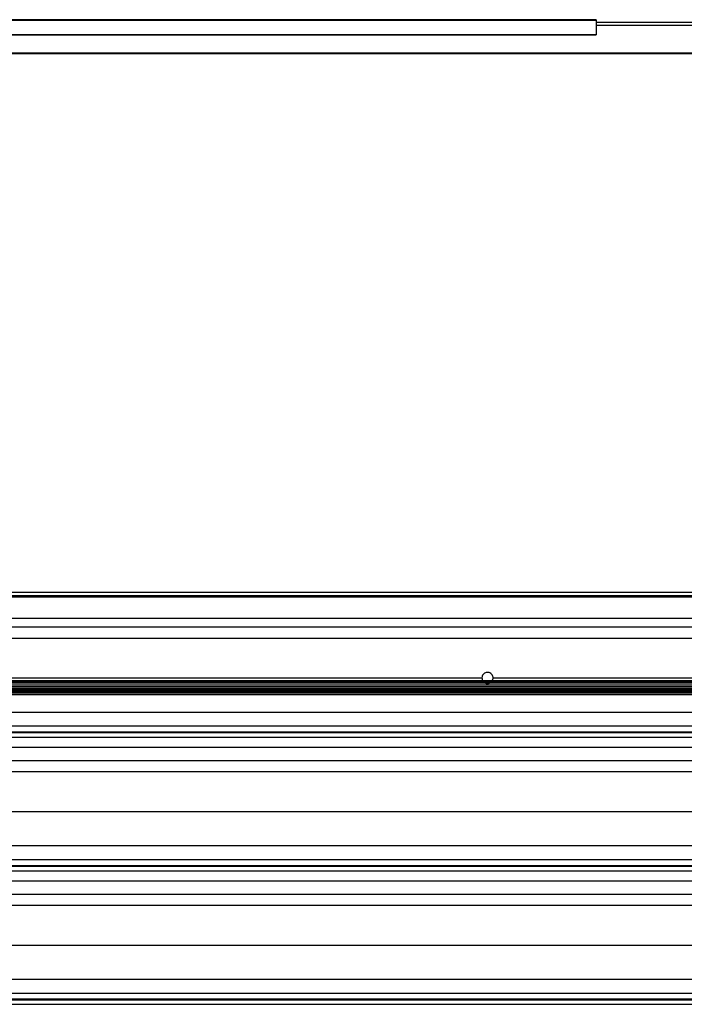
# Model space of a CAD drawing. Header units: inches. Extents: x 170 to 284, y 215 to 248.
# Tile 401 of 656: x 203.52 to 204.55, y 223.78 to 225.29. Entities that reach past the tile are written whole.
import ezdxf

# ---------------------------------------------------------------- set-up
doc = ezdxf.new("R2010")
doc.units = ezdxf.units.IN
doc.header["$LTSCALE"] = 0.25
doc.header["$MEASUREMENT"] = 0
doc.layers.add('RH FRONT OF HOOD', color=7, linetype='Continuous')

msp = doc.modelspace()

# ---------------------------------------------------------------- linework, layer by layer
at = {"layer": 'RH FRONT OF HOOD'}
for p, q in [((204.40948, 225.29065), (202.47347, 225.29065)), ((204.40948, 225.29065), (204.40948, 225.2901)), ((202.47347, 225.2901), (204.40948, 225.2901)), ((204.40948, 225.2901), (204.40948, 225.26771)), ((204.62349, 225.28611), (204.40948, 225.28611)), ((204.62349, 225.28183), (204.40948, 225.28183)), ((202.47347, 225.26771), (204.40948, 225.26771)), ((202.47347, 225.26714), (204.40948, 225.26714)), ((204.40948, 225.26771), (204.40948, 225.26714)), ((206.55949, 225.23903), (202.47347, 225.23903)), ((206.55949, 225.23798), (202.47347, 225.23798)), ((206.77213, 224.40973), (202.26084, 224.40973)), ((206.77213, 224.40453), (202.26084, 224.40453)), ((206.77213, 224.40243), (202.26084, 224.40243)), ((202.26084, 224.37016), (206.77213, 224.37016)), ((202.59041, 224.35687), (206.44255, 224.35687)), ((202.57687, 224.3398), (206.46244, 224.3398)), ((202.71026, 224.2784), (204.23399, 224.2784)), ((204.25111, 224.2784), (204.78185, 224.2784)), ((206.46106, 224.27387), (202.57191, 224.27387)), ((202.57191, 224.27375), (206.46106, 224.27375)), ((206.46106, 224.27082), (202.57191, 224.27082)), ((202.57191, 224.27071), (206.46106, 224.27071)), ((202.57191, 224.26769), (206.46106, 224.26769)), ((206.46106, 224.2648), (202.57737, 224.2648)), ((202.57737, 224.26469), (206.46106, 224.26469)), ((206.46106, 224.26182), (202.57737, 224.26182)), ((202.57737, 224.2617), (206.46106, 224.2617)), ((206.46106, 224.25897), (202.57737, 224.25897)), ((202.57737, 224.25886), (206.46106, 224.25886)), ((206.46106, 224.25598), (202.57737, 224.25598)), ((202.57737, 224.25587), (206.46106, 224.25587)), ((206.46106, 224.25298), (202.57737, 224.25298)), ((202.57737, 224.25287), (206.46106, 224.25287)), ((202.50032, 224.22602), (206.53264, 224.22602)), ((202.50032, 224.20464), (206.53264, 224.20464)), ((206.53264, 224.19515), (202.50032, 224.19515)), ((202.50032, 224.19451), (206.53264, 224.19451)), ((202.50032, 224.1875), (206.53264, 224.1875)), ((202.50032, 224.17181), (206.53264, 224.17181)), ((202.50032, 224.15142), (206.53264, 224.15142)), ((202.57687, 224.13435), (206.45609, 224.13435)), ((202.53049, 224.07296), (206.50248, 224.07296)), ((202.50032, 224.02057), (206.53264, 224.02057)), ((202.50032, 223.99919), (206.53264, 223.99919)), ((206.53264, 223.98971), (202.50032, 223.98971)), ((202.50032, 223.98907), (206.53264, 223.98907)), ((202.50032, 223.98205), (206.53264, 223.98205)), ((202.50032, 223.96636), (206.53264, 223.96636)), ((202.50032, 223.94598), (206.53264, 223.94598)), ((202.57687, 223.9289), (206.45609, 223.9289)), ((202.53049, 223.86751), (206.50248, 223.86751)), ((202.50032, 223.81512), (206.53264, 223.81512)), ((202.50032, 223.79374), (206.53264, 223.79374)), ((206.53264, 223.78426), (202.50032, 223.78426)), ((202.50032, 223.78362), (206.53264, 223.78362)), ((202.50032, 223.7766), (206.53264, 223.7766))]:
    msp.add_line(p, q, dxfattribs=at)
for points, knots in [([(204.25111, 224.2784), (204.2511, 224.27874), (204.25106, 224.28002), (204.25039, 224.28223), (204.2487, 224.28461), (204.2463, 224.28629), (204.24348, 224.28708), (204.24056, 224.2869), (204.23786, 224.28576), (204.2357, 224.28379), (204.23426, 224.28124), (204.23408, 224.27934), (204.23399, 224.2784)], [0, 0, 0, 0, 0.0371135, 0.1443586, 0.2516218, 0.3589567, 0.4663025, 0.5735867, 0.6808414, 0.7881476, 0.8955006, 1, 1, 1, 1]), ([(204.23399, 224.2784), (204.23406, 224.27746), (204.23418, 224.27583), (204.23504, 224.27445), (204.23541, 224.27387)], [0, 0, 0, 0, 0.5751179, 1, 1, 1, 1]), ([(204.2498, 224.27387), (204.25024, 224.27472), (204.25098, 224.27616), (204.25108, 224.27776), (204.25111, 224.2784)], [0, 0, 0, 0, 0.5965294, 1, 1, 1, 1]), ([(204.23573, 224.27327), (204.23575, 224.27324), (204.23621, 224.27236), (204.23731, 224.27142), (204.23852, 224.27095), (204.23884, 224.27082)], [0, 0, 0, 0, 0.0299488, 0.7438777, 1, 1, 1, 1]), ([(204.2397, 224.27045), (204.23998, 224.27032), (204.24087, 224.26989), (204.24282, 224.26982), (204.24456, 224.26988), (204.24542, 224.27035), (204.24544, 224.27036)], [0, 0, 0, 0, 0.1557676, 0.5002787, 0.9858014, 1, 1, 1, 1]), ([(204.24628, 224.27082), (204.24683, 224.27108), (204.24807, 224.27164), (204.24889, 224.27273), (204.24933, 224.27332)], [0, 0, 0, 0, 0.4534209, 1, 1, 1, 1])]:
    msp.add_open_spline(points, degree=3, knots=knots, dxfattribs=at)

doc.saveas('drawing.dxf')
